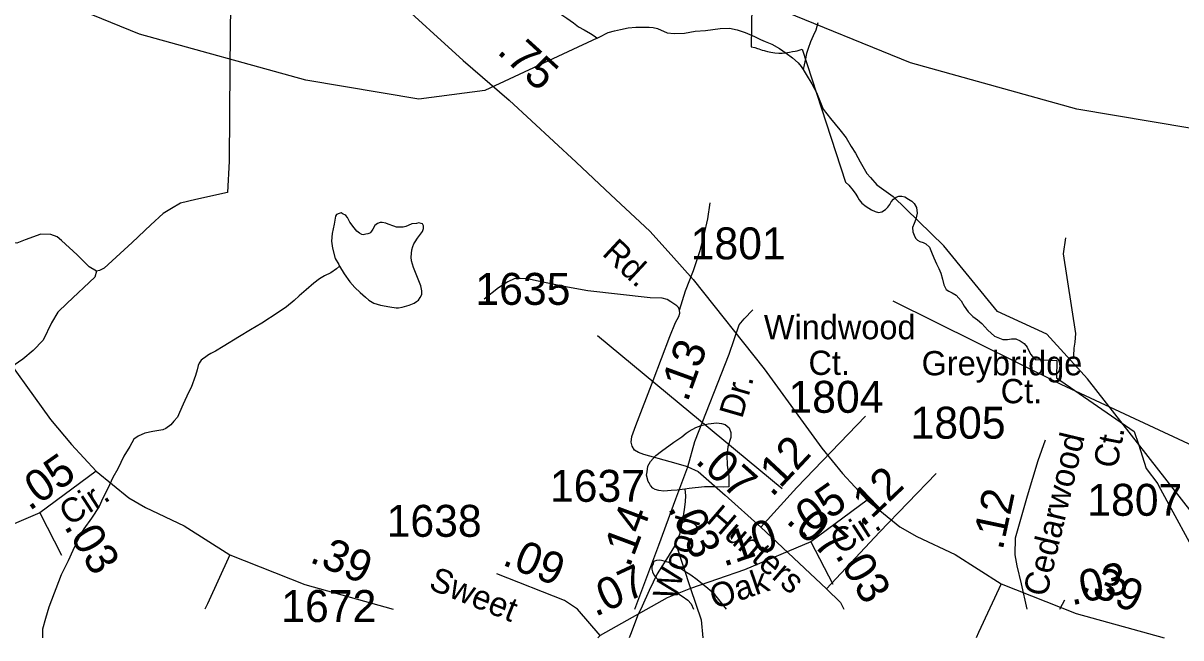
# Model space of a CAD drawing. Extents: x 2169602 to 2449496, y 721995 to 810662.
# Drawn here: x 2385429 to 2389956, y 758895 to 761300 of the extents above; entities that cross this region are included whole.
import ezdxf

# ---------------------------------------------------------------- set-up
doc = ezdxf.new("R2010")
doc.units = 0
doc.layers.add('Default', color=7, linetype='Continuous')

msp = doc.modelspace()

# ---------------------------------------------------------------- linework, layer by layer
at = {"layer": 'Default'}
for p, q in [((2388396.7, 759478.3), (2387675.4, 760077.2)), ((2385714.1, 759546.6), (2385493.3, 759384)), ((2388729.9, 759433.7), (2388509.1, 759271.1)), ((2388314.2, 759327.9), (2388569.9, 759086.8)), ((2387982.5, 759259.2), (2388038.6, 759087.9))]:
    msp.add_line(p, q, dxfattribs=at)
for points in [[(2387673.2, 761241.7), (2387233.6, 761036.2), (2386975.6, 761002.1), (2386533.5, 761076.8), (2385883.5, 761257.3), (2385357.6, 761471.4), (2385040.5, 761569.8), (2384648.7, 761574.5), (2384548.6, 761609.3), (2384356.7, 761741.2), (2384231.6, 761881.5), (2384113.7, 762090.6), (2383986.6, 762572.2), (2383977.6, 762680.6), (2383876.7, 762928.7), (2383823, 763180.3)], [(2390689, 761128.9), (2390249.4, 760923.4), (2389991.4, 760889.3), (2389549.3, 760963.9), (2388899.3, 761144.5), (2388373.4, 761358.6), (2388056.4, 761456.9), (2387664.5, 761461.7), (2387564.5, 761496.5), (2387372.5, 761628.4), (2387247.4, 761768.7), (2387129.5, 761977.8), (2387002.4, 762459.3), (2386993.4, 762567.7), (2386892.5, 762815.9), (2386838.8, 763067.5)], [(2390149.9, 762035.7), (2389883.7, 762179.4), (2389854.2, 762195.8), (2389675.4, 762294.9), (2389658.2, 762304.5), (2389795.4, 762575.7), (2389947.2, 762876.2), (2389368.2, 762891.6), (2388999.7, 762911.3), (2388509.4, 762929.3), (2388301.4, 762814.9), (2388275.2, 761206.8), (2388290.2, 761204.4), (2388300.2, 761201.1), (2388305.4, 761199.1), (2388318.4, 761194.8), (2388327.2, 761192.4)], [(2390149.9, 762035.7), (2389883.7, 762179.4), (2389854.2, 762195.8), (2389675.4, 762294.9), (2389658.2, 762304.5), (2389795.4, 762575.7), (2389947.2, 762876.2), (2389368.2, 762891.6), (2388999.7, 762911.3), (2388509.4, 762929.3), (2388301.4, 762814.9), (2388275.2, 761206.8), (2388290.2, 761204.4), (2388300.2, 761201.1), (2388305.4, 761199.1), (2388318.4, 761194.8), (2388327.2, 761192.4)], [(2383223.2, 762607.2), (2383262.5, 762418.6), (2383297.9, 762296.1), (2383336.3, 762191.2), (2383373.2, 762120.3), (2383447.1, 762005.1), (2383528.3, 761882.6), (2383602.1, 761780.7), (2383689.3, 761681.7), (2383859.1, 761517.8), (2384133.8, 761266.7), (2384313.9, 761111.7), (2384575.3, 760869.5), (2384711.2, 760741), (2384863.3, 760599.2), (2384947.5, 760506.2), (2385033.1, 760410.2), (2385310.7, 760060.2), (2385536.1, 759749.8), (2385617.4, 759650.9), (2385714.1, 759546.6)], [(2386239, 762494.4), (2386278.3, 762305.8), (2386313.7, 762183.2), (2386352.1, 762078.4), (2386389.1, 762007.5), (2386462.9, 761892.3), (2386544.1, 761769.7), (2386618, 761667.8), (2386705.1, 761568.9), (2386874.9, 761405), (2387149.6, 761153.9), (2387329.8, 760998.9), (2387591.1, 760756.7), (2387727, 760628.2), (2387879.1, 760486.4), (2387963.3, 760393.4), (2388048.9, 760297.4), (2388326.6, 759947.4), (2388551.9, 759637), (2388633.2, 759538.1), (2388729.9, 759433.7)], [(2386618, 761667.8), (2386517.5, 761607.3), (2386455.5, 761573.3), (2386409.7, 761545.3), (2386358, 761523.1), (2386309.3, 761501), (2386279.8, 761480.3), (2386256.1, 761447.8), (2386242.9, 761421.2), (2386239.9, 761379.9), (2386237, 761125.9), (2386234, 760759.6), (2386228.1, 760637)], [(2387420, 761482.4), (2387436, 761428.5), (2387446.2, 761410.3), (2387468.6, 761386.6), (2387508.5, 761351), (2387554.7, 761318.9), (2387580.5, 761301.1), (2387600.8, 761285.1), (2387622.8, 761273.2), (2387647.2, 761259.4), (2387665.2, 761247.4), (2387673.2, 761241.7)], [(2388536.5, 761301.3), (2388528.3, 761273), (2388518.6, 761250.9), (2388508.4, 761226.9), (2388498.9, 761200.8), (2388492.6, 761181), (2388488.9, 761160.9), (2388483.2, 761136.6), (2388478.9, 761119)], [(2387673.2, 761241.7), (2387681, 761245.4), (2387716.7, 761263.5), (2387740.7, 761270), (2387764.7, 761275.7), (2387795, 761282.1), (2387824.7, 761284.1), (2387854.9, 761284.4), (2387877, 761284.3), (2387892.8, 761282.3), (2387908.8, 761278.7), (2387946.9, 761262.7), (2387974.8, 761258.9), (2388014.6, 761261), (2388056.9, 761269.2), (2388096.6, 761271.3), (2388154.7, 761279.6), (2388190.8, 761279.8), (2388220.7, 761273.6), (2388252.7, 761264), (2388288.8, 761248), (2388312.8, 761236.2), (2388330.8, 761228.2), (2388356.4, 761218.2), (2388386.6, 761200.7), (2388413, 761182.5), (2388436.8, 761164.7), (2388459, 761144.7), (2388471.1, 761130.7), (2388478.9, 761119)], [(2388327.2, 761192.4), (2388330.2, 761191.5), (2388339.9, 761188.7), (2388352.7, 761186.1), (2388368.2, 761184.1), (2388383.4, 761183.1), (2388396.4, 761182.9), (2388409.7, 761183.9), (2388425.2, 761186.3), (2388437.2, 761188.4), (2388447.4, 761190.4), (2388455.9, 761192.3), (2388470.9, 761196.6), (2388475.7, 761198.3), (2388644.7, 760677.9), (2388657.4, 760665.8), (2388674.4, 760645.3), (2388684.9, 760630.8), (2388693.2, 760618.1), (2388698.4, 760608.5), (2388708.4, 760596.3), (2388725.9, 760582.7), (2388746.7, 760569.8), (2388760.2, 760562.8), (2388773.7, 760559.4), (2388787.4, 760562.1), (2388800.7, 760570.3), (2388810.9, 760580.3), (2388817.9, 760590.5), (2388823.9, 760600.4), (2388832.7, 760610.9), (2388843.2, 760619.3), (2388853.4, 760623.3), (2388864.4, 760623.6), (2388876.4, 760620.1), (2388891.7, 760611.9), (2388903.7, 760602.9), (2388913.7, 760594.5), (2388922.4, 760578.8), (2388924.4, 760556.4), (2388919.9, 760533.3), (2388912.7, 760516.6), (2388906.9, 760500.7), (2388907.9, 760482.9), (2388912.7, 760469.9), (2388918.7, 760459.1), (2388925.9, 760451.3), (2388935.9, 760445.9), (2388947.9, 760441.3), (2388959.2, 760436.1), (2388972.7, 760423), (2388981.4, 760404.6), (2388989.9, 760381.3), (2389000.2, 760358.6), (2389009.4, 760340.7), (2389017.9, 760321.3), (2389024.2, 760297.9), (2389029.7, 760275.6), (2389038.9, 760258.4), (2389049.4, 760251.2), (2389062.4, 760244.7), (2389077.2, 760235.3), (2389096.7, 760213.8), (2389108.7, 760192.3), (2389123.9, 760170), (2389142.2, 760152.7), (2389160.9, 760138.9), (2389178.4, 760124.8), (2389201.7, 760099.3), (2389227.2, 760074.9), (2389260.4, 760062), (2389278.2, 760062.7), (2389294.4, 760065.1), (2389310.4, 760064.4), (2389327.9, 760057.4), (2389343.2, 760046.1), (2389354.9, 760032), (2389361.9, 760018.2), (2389369.2, 760004.1), (2389380.4, 759990.4), (2389387.7, 759984.4), (2389470.9, 759980.1), (2389469.4, 759912.6), (2389773.9, 759702.2), (2389790.2, 759652.9), (2389821.2, 759557.8), (2389865.7, 759497.3), (2389868.9, 759491.4), (2390044.7, 759167.4)], [(2388327.2, 761192.4), (2388330.2, 761191.5), (2388339.9, 761188.7), (2388352.7, 761186.1), (2388368.2, 761184.1), (2388383.4, 761183.1), (2388396.4, 761182.9), (2388409.7, 761183.9), (2388425.2, 761186.3), (2388437.2, 761188.4), (2388447.4, 761190.4), (2388455.9, 761192.3), (2388470.9, 761196.6), (2388475.7, 761198.3), (2388644.7, 760677.9), (2388657.4, 760665.8), (2388674.4, 760645.3), (2388684.9, 760630.8), (2388693.2, 760618.1), (2388698.4, 760608.5), (2388708.4, 760596.3), (2388725.9, 760582.7), (2388746.7, 760569.8), (2388760.2, 760562.8), (2388773.7, 760559.4), (2388787.4, 760562.1), (2388800.7, 760570.3), (2388810.9, 760580.3), (2388817.9, 760590.5), (2388823.9, 760600.4), (2388832.7, 760610.9), (2388843.2, 760619.3), (2388853.4, 760623.3), (2388864.4, 760623.6), (2388876.4, 760620.1), (2388891.7, 760611.9), (2388903.7, 760602.9), (2388913.7, 760594.5), (2388922.4, 760578.8), (2388924.4, 760556.4), (2388919.9, 760533.3), (2388912.7, 760516.6), (2388906.9, 760500.7), (2388907.9, 760482.9), (2388912.7, 760469.9), (2388918.7, 760459.1), (2388925.9, 760451.3), (2388935.9, 760445.9), (2388947.9, 760441.3), (2388959.2, 760436.1), (2388972.7, 760423), (2388981.4, 760404.6), (2388989.9, 760381.3), (2389000.2, 760358.6), (2389009.4, 760340.7), (2389017.9, 760321.3), (2389024.2, 760297.9), (2389029.7, 760275.6), (2389038.9, 760258.4), (2389049.4, 760251.2), (2389062.4, 760244.7), (2389077.2, 760235.3), (2389096.7, 760213.8), (2389108.7, 760192.3), (2389123.9, 760170), (2389142.2, 760152.7), (2389160.9, 760138.9), (2389178.4, 760124.8), (2389201.7, 760099.3), (2389227.2, 760074.9), (2389260.4, 760062), (2389278.2, 760062.7), (2389294.4, 760065.1), (2389310.4, 760064.4), (2389327.9, 760057.4), (2389343.2, 760046.1), (2389354.9, 760032), (2389361.9, 760018.2), (2389369.2, 760004.1), (2389380.4, 759990.4), (2389387.7, 759984.4), (2389470.9, 759980.1), (2389469.4, 759912.6), (2389773.9, 759702.2), (2389790.2, 759652.9), (2389821.2, 759557.8), (2389865.7, 759497.3), (2389868.9, 759491.4), (2390044.7, 759167.4)], [(2388478.9, 761119), (2388490.7, 761098.9), (2388513.3, 761063.1), (2388531.1, 761029.2), (2388557.8, 760963.1), (2388585.5, 760927.3), (2388622, 760883.2), (2388647.6, 760851.3), (2388666.3, 760817.7), (2388684.1, 760791.5), (2388702.2, 760757.5), (2388728.6, 760711.8), (2388742.5, 760695.9), (2388766.7, 760667.8), (2388831.5, 760621.9)], [(2386228.1, 760637), (2386104, 760610.5), (2386043.5, 760595.7), (2386008.1, 760575), (2385975.6, 760555.8), (2385928.3, 760511.5), (2385854.5, 760442.1), (2385745.2, 760341.7), (2385727.5, 760332.8), (2385715.7, 760329.9)], [(2390314.8, 759007.9), (2390270.6, 759038.9), (2389590.6, 759908.9), (2389431.5, 760082.7), (2389239.6, 760172), (2389029.6, 760428.8), (2388831.5, 760621.9)], [(2387995, 760176.7), (2388019.2, 760252.1), (2388049.9, 760332.6), (2388076.1, 760410.1), (2388092, 760471.9), (2388105.7, 760533.8), (2388115.4, 760596.7)], [(2386665.5, 760349.5), (2386683.5, 760319.5), (2386705.9, 760287.4), (2386726, 760265.7), (2386746.1, 760245.6), (2386768, 760227.7), (2386780.1, 760215.7), (2386799.8, 760204.2), (2386826.3, 760196.2), (2386862.1, 760190.3), (2386888, 760186.5), (2386896, 760186.4), (2386910.3, 760188.3), (2386938, 760196.7), (2386958.1, 760204.6), (2386966.3, 760210.7), (2386974.1, 760216.8), (2386981.7, 760227), (2386988, 760238.6), (2386987.8, 760252.8), (2386983.9, 760272.9), (2386973.3, 760298.8), (2386963.6, 760324.7), (2386955, 760344.6), (2386947, 760370.5), (2386945.6, 760384.6), (2386948.9, 760412.5), (2386953, 760426.5), (2386957.1, 760436.4), (2386961.2, 760444.7), (2386970.6, 760458.7), (2386982.7, 760474.7), (2386990.7, 760484.8), (2386994.8, 760496.8), (2386994.8, 760506.5), (2386990.7, 760514.9), (2386984.6, 760516.6), (2386976.4, 760518.6), (2386966.7, 760516.4), (2386948.5, 760514.8), (2386934.7, 760508.3), (2386924.7, 760504.5), (2386915, 760502.3), (2386894.5, 760502.2), (2386888.6, 760502.3), (2386878.8, 760506.2), (2386856.6, 760514), (2386846.6, 760518), (2386832.6, 760520.1), (2386824.4, 760520.1), (2386814.8, 760515.9), (2386808.6, 760512), (2386804.5, 760507.7), (2386796.7, 760493.9), (2386788.7, 760481.7), (2386784.6, 760477.8), (2386776.6, 760475.8), (2386768.6, 760473.8), (2386758.6, 760471.7), (2386753.1, 760473.7), (2386744.6, 760477.8), (2386733, 760485.7), (2386722.9, 760499.4), (2386706.5, 760521.3), (2386696.5, 760539.5), (2386690.5, 760547.3), (2386686.6, 760549.5), (2386680.5, 760553.2), (2386672.5, 760557.3), (2386664.5, 760555.2), (2386654.4, 760551.1), (2386650.5, 760545.2), (2386644.8, 760513.2), (2386636.6, 760477.1), (2386635.1, 760447), (2386638.8, 760419.2), (2386649.3, 760379.1), (2386663.7, 760355.4), (2386665.5, 760349.5)], [(2385715.7, 760329.9), (2385686.1, 760346.1), (2385640.3, 760393.4), (2385578.3, 760449.5), (2385562.1, 760464.3), (2385537, 760473.1), (2385497.1, 760474.6), (2385436.5, 760452.5), (2385404.1, 760439.2), (2385380.4, 760440.6), (2385352.4, 760456.9), (2385327.3, 760474.6)], [(2389504.7, 760460.4), (2389496.4, 760397.5), (2389543.7, 760086.3), (2389541.8, 760052.5), (2389537.7, 760028.4), (2389536.1, 759998.2), (2389534.3, 759986.3)], [(2386665.5, 760349.5), (2386653.6, 760339.1), (2386631.5, 760323.4), (2386607.3, 760311.2), (2386588, 760299.1), (2386565.6, 760283), (2386535.7, 760256.7), (2386508, 760232.5), (2386487.9, 760214.5), (2386458.4, 760190.6), (2386426.2, 760168.3), (2386362.6, 760126), (2386318.3, 760099.8), (2386275.1, 760073.9), (2386211.1, 760035.3), (2386181, 760017.1), (2386163.1, 760007.3), (2386149, 759999.3), (2386141.2, 759993.2), (2386135, 759989.2), (2386125.2, 759981), (2386117.2, 759969.2), (2386113.3, 759960.9), (2386109.6, 759943.2), (2386103.2, 759921), (2386085.8, 759875), (2386075.8, 759855), (2386054, 759808.8), (2386040.1, 759776.8), (2386032.5, 759758.5), (2386018.4, 759742.8), (2386006.3, 759728.8), (2385986.4, 759714.4), (2385974.5, 759708.5), (2385936.3, 759702.5), (2385904.3, 759696.4), (2385878.5, 759684.1), (2385860.9, 759672.1), (2385845.1, 759644.1), (2385822.9, 759606.1), (2385799.4, 759555.7), (2385779.3, 759521.8), (2385759.6, 759479.8), (2385739.5, 759441.5), (2385725.7, 759409.5), (2385695.8, 759363.3), (2385666.3, 759321.1), (2385652.5, 759299.3), (2385622.6, 759237.3), (2385604.8, 759197), (2385577.3, 759141.1), (2385529.5, 759014.9), (2385515.8, 758970.7), (2385504.1, 758928.7), (2385504.2, 758895)], [(2385715.7, 760329.9), (2385708.3, 760306.3), (2385600.5, 760204.4), (2385563.5, 760168.9), (2385539.9, 760127.6), (2385507.4, 760059.6), (2385467.6, 760019.8), (2385427.7, 759985.8), (2385315.4, 759909), (2385187, 759817.4), (2385049.6, 759715.5), (2384983.2, 759650.6), (2384947.7, 759628.4)], [(2387995, 760176.7), (2387992.2, 760187.1), (2387984.6, 760194.4), (2387961.8, 760210), (2387947, 760219.3), (2387927.2, 760223.5), (2387880.7, 760225.6), (2387636.9, 760252.6), (2387543.4, 760269.2), (2387443, 760291.1), (2387400.4, 760299.4), (2387373.4, 760301.4), (2387349.5, 760299.4), (2387323.5, 760287.9), (2387287.1, 760264), (2387232, 760220.4)], [(2391375.9, 759007.9), (2391058.4, 759155), (2389488.8, 759885.9), (2388831.2, 760212.1)], [(2388028.3, 759563.9), (2387958.6, 759584.2), (2387855.7, 759612.3), (2387834.9, 759620.6), (2387819.4, 759629.9), (2387810, 759644.5), (2387805.8, 759661.1), (2387809, 759682.9), (2387824.5, 759725.6), (2387892.6, 759902.3), (2387957.6, 760073.8), (2387980, 760128.9), (2387993.5, 760151.8), (2387996.3, 760165.8), (2387995, 760176.7)], [(2388028.3, 759563.9), (2388055.8, 759663.2), (2388189.4, 760005.2), (2388228.4, 760119.5), (2388248.1, 760143.4), (2388282.5, 760178.8)], [(2388314.2, 759327.9), (2388455, 759483.4), (2388722.7, 759761.9)], [(2388016.8, 759477.4), (2387986.9, 759473.4), (2387963.1, 759471.3), (2387934.6, 759469.2), (2387914.9, 759470.9), (2387900.7, 759475.1), (2387890.7, 759481.1), (2387882.5, 759490.8), (2387876.5, 759501.1), (2387872.8, 759506.9), (2387866.3, 759531), (2387868.5, 759544.9), (2387872.2, 759567.1), (2387882.5, 759584.9), (2387902.4, 759609.1), (2387924.5, 759625.2), (2387973.9, 759661.2), (2388004.1, 759681.4), (2388021.7, 759695.3), (2388033.6, 759703.7), (2388059.6, 759717.6), (2388079.7, 759725.9), (2388108, 759731.8), (2388141.9, 759736), (2388159.9, 759734.1), (2388174.1, 759730.3), (2388190.1, 759716.1), (2388196, 759698.2), (2388196, 759678.3), (2388184.1, 759642.4), (2388180.4, 759610.1), (2388182.3, 759570), (2388188.6, 759526.5), (2388188.6, 759504.2), (2388188.6, 759486.3), (2388166.7, 759484.4), (2388128.7, 759486.1), (2388092.9, 759485.8), (2388032.8, 759479.5), (2388016.8, 759477.4)], [(2389355, 759007.9), (2389333.4, 759106), (2389315.7, 759176.7), (2389307.9, 759219.3), (2389309, 759285.8), (2389356.3, 759450.1), (2389398.4, 759588.3), (2389426.4, 759669.4)], [(2385714.1, 759546.6), (2385841.6, 759442.2), (2385907.5, 759404.8), (2386058, 759333.7), (2386237.1, 759219.7), (2386530.6, 759103.3), (2386875.6, 759007.9)], [(2387821.2, 759007.9), (2387914.5, 759257.8), (2387981, 759438.7), (2388028.3, 759563.9)], [(2388028.3, 759563.9), (2388068.8, 759546.2), (2388173.8, 759452.7), (2388314.2, 759327.9)], [(2388569.9, 759086.8), (2388777.8, 759308.7), (2388998.7, 759538.4)], [(2388016.8, 759477.4), (2388018.8, 759451.6), (2388017, 759427.5), (2388013.3, 759397.7), (2388007.6, 759355.5), (2387995.7, 759299.4), (2387975.6, 759253.3), (2387944, 759203.3), (2387908.3, 759145.1), (2387876.3, 759080.9), (2387849.1, 759018.9), (2387831.2, 758981.1), (2387807, 758914.9), (2387799.2, 758895)], [(2388729.9, 759433.7), (2388857.4, 759329.4), (2388923.3, 759292), (2389073.8, 759220.8), (2389252.9, 759106.9), (2389546.4, 758990.5), (2389891.4, 758895)], [(2385493.3, 759384), (2385234.2, 759273.8), (2385022.8, 759200.8)], [(2385493.3, 759384), (2385579, 759218)], [(2388509.1, 759271.1), (2388250, 759161), (2388038.6, 759087.9)], [(2388509.1, 759271.1), (2388594.8, 759105.2)], [(2386237.1, 759219.7), (2386149.2, 759028.5), (2386139.4, 759007.9)], [(2388179.6, 759007.9), (2388160.2, 759032.5), (2388134.2, 759064.4), (2388106.1, 759088.2), (2388064.2, 759122), (2388040, 759139.9), (2388011.9, 759157.6), (2387991.6, 759171.6), (2387982, 759177.5), (2387972, 759183.5), (2387953.9, 759189.4), (2387935.7, 759195.4), (2387925.4, 759197.4), (2387915.6, 759199.3), (2387905.9, 759197.1), (2387897.9, 759195.1), (2387893.8, 759193.3), (2387892, 759185), (2387887.9, 759173.1), (2387887.9, 759163.3), (2387890.1, 759153.3), (2387895.7, 759141.1), (2387903.9, 759129.3), (2387910.2, 759123.5), (2387934.2, 759107.2), (2387964.2, 759085.7), (2388006.4, 759057.8), (2388028.4, 759041.9), (2388040.5, 759027.9), (2388050, 759007.9)], [(2387685.7, 758904.8), (2387597.1, 759006.7), (2387545.4, 759040.7), (2387281, 759145.5)], [(2388038.6, 759087.9), (2387947, 759051), (2387685.7, 758904.8)], [(2388038.6, 759087.9), (2388080, 758965.3), (2388087, 758895)], [(2388569.9, 759086.8), (2388624.5, 759033.2), (2388638.3, 759007.9)], [(2389252.9, 759106.9), (2389165, 758915.7), (2389155.2, 758895)], [(2389483, 759007.9), (2389483.6, 759009.3), (2389502.3, 759043.6)], [(2387685.7, 758904.8), (2387676.5, 758895)]]:
    msp.add_lwpolyline(points, dxfattribs=at)

# ---------------------------------------------------------------- texts
for s, height, rotation, p in [('.75', 125, 317.6683, (2387277.8, 761184.6)), ('Rd.', 95, 317.0659, (2387688.7, 760395.1)), ('.13', 125, 69.9948, (2388026.2, 759814)), ('Dr.', 95, 73.8654, (2388240.2, 759749.7)), ('.12', 125, 46.9912, (2388357.5, 759442.5)), ('Cedarwood', 95, 76.6116, (2389430.8, 759051.9)), ('Ct.', 95, 78.9129, (2389706, 759554.2)), ('.05', 125, 35.0087, (2385452.8, 759389.3)), ('.07', 125, 318.3756, (2388053.2, 759582.2)), ('.12', 125, 43.7909, (2388712.7, 759325.3)), ('Cir.', 95, 32.9217, (2385609.4, 759330.8)), ('.05', 125, 35.0087, (2388468.7, 759276.5)), ('.12', 125, 77.9708, (2389259.1, 759234.9)), ('.14', 125, 69.4376, (2387800.1, 759166.7)), ('.03', 125, 296.3364, (2387948.6, 759403.3)), ('Hunters', 95, 319.2796, (2388095.4, 759351.3)), ('.07', 125, 318.3756, (2388408, 759348.6)), ('Wood', 95, 72.8423, (2387980.5, 759035.9)), ('.10', 125, 18.8532, (2388168.3, 759172.6)), ('Cir.', 95, 32.9217, (2388625.2, 759218)), ('.03', 125, 300.9279, (2385586.3, 759331.4)), ('.39', 125, 337.2662, (2386544.5, 759193.2)), ('.09', 125, 338.1291, (2387298, 759182.4)), ('.03', 125, 300.9279, (2388602.1, 759218.5)), ('Sweet', 95, 338.0631, (2387010.1, 759088)), ('.07', 125, 25.0274, (2387666.2, 758976.2)), ('Oak', 95, 18.8231, (2388132.9, 759006.2)), ('.03', 125, 12.855, (2389529.3, 759021.5)), ('.39', 125, 337.2662, (2389560.4, 759080.4))]:
    msp.add_text(s, height=height, rotation=rotation, dxfattribs=at).set_placement(p)
for s, height, p in [('1801', 125, (2388039, 760375.9)), ('1635', 125, (2387197.1, 760197.8)), ('Windwood', 95, (2388325.4, 760063.2)), ('Greybridge', 95, (2388942.4, 759922.1)), ('Ct.', 95, (2388499.9, 759923.7)), ('1804', 125, (2388421.4, 759775.5)), ('Ct.', 95, (2389251.5, 759812.9)), ('1805', 125, (2388899, 759674.3)), ('1637', 125, (2387488.7, 759427.2)), ('1807', 125, (2389590.1, 759372.6)), ('1638', 125, (2386849.9, 759290.3)), ('1672', 125, (2386437.9, 758957.1))]:
    msp.add_text(s, height=height, dxfattribs=at).set_placement(p)

doc.saveas('drawing.dxf')
